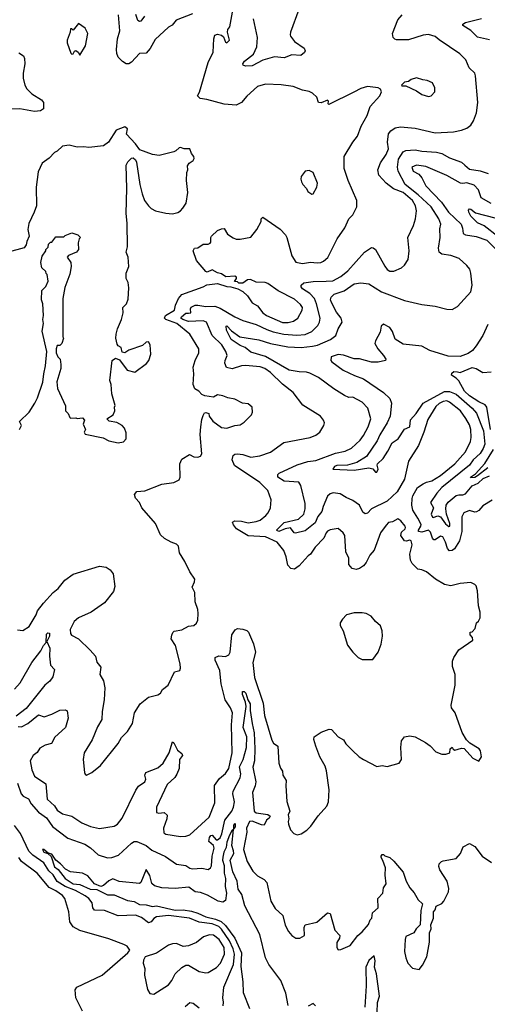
# Model space of a CAD drawing. Extents: x 1268547 to 1425625, y 515768 to 616754.
# Tile 366 of 507: x 1340683 to 1344209, y 582246 to 589679. Entities that reach past the tile are written whole.
import ezdxf

# ---------------------------------------------------------------- set-up
doc = ezdxf.new("R2010")
doc.units = 0

msp = doc.modelspace()

# ---------------------------------------------------------------- linework, layer by layer
at = {"layer": '0CON10XD'}
for points in [[(1341985, 589723.8), (1341863.6, 589676.4), (1341833, 589637), (1341805, 589622.5), (1341705, 589529.2), (1341667.4, 589462.6), (1341635, 589426), (1341585, 589424.4), (1341525, 589358.6), (1341505, 589345.6), (1341485, 589346.9), (1341457, 589363), (1341426.2, 589396.2), (1341414.5, 589425), (1341411.8, 589455), (1341420.3, 589535), (1341437.8, 589595), (1341427.3, 589715)], [(1341624.3, 589705), (1341595, 589668), (1341585, 589664.6), (1341572.3, 589672.3), (1341559.2, 589719.3)], [(1341955, 587463.9), (1341973.2, 587466.8), (1341970.4, 587495), (1341975, 587507.7), (1342005, 587523), (1342025.1, 587525.1), (1342085, 587513.8), (1342155, 587516.7), (1342195, 587502.4), (1342305, 587435.9), (1342365, 587408.7), (1342465, 587377.9), (1342545, 587339.2), (1342593.1, 587323.1), (1342675, 587306), (1342772.8, 587297.2), (1342836.5, 587303.5), (1342885, 587325.5), (1342929.8, 587370.2), (1342943.9, 587395), (1342947.5, 587425), (1342921.3, 587535), (1342905.2, 587575), (1342871.5, 587611.5), (1342815, 587647.5), (1342805, 587662.5), (1342804.3, 587675.7), (1342825, 587693.2), (1342895, 587702.5), (1342994.7, 587705.3), (1343045, 587707.1), (1343105, 587739.3), (1343156.7, 587783.3), (1343282, 587925), (1343335, 587958), (1343347.3, 587957.3), (1343366, 587945), (1343435, 587817.5), (1343455, 587791.9), (1343475, 587779.4), (1343505, 587780.5), (1343561.2, 587805), (1343584.4, 587825.6), (1343611.9, 587868.1), (1343619.4, 587935), (1343610, 588035), (1343652.5, 588125), (1343666.2, 588175), (1343674.1, 588235), (1343667.6, 588275), (1343645, 588312.9), (1343575, 588373.8), (1343502.5, 588402.5), (1343445, 588443.8), (1343391.5, 588505), (1343383.1, 588545), (1343402.4, 588597.6), (1343445, 588662.5), (1343463.2, 588703.2), (1343456.6, 588755), (1343462.7, 588817.3), (1343481.2, 588838.8), (1343515, 588861.9), (1343555, 588870), (1343665, 588860.6), (1343815, 588824.5), (1343955, 588833.1), (1344015.5, 588844.5), (1344055, 588859.2), (1344085, 588882), (1344105.4, 588914.6), (1344127.5, 588975), (1344136.5, 589055), (1344120.8, 589255), (1344114.3, 589274.3), (1344072, 589315), (1344046, 589375), (1344002.1, 589422.1), (1343846.2, 589526.2), (1343815, 589551.4), (1343765, 589567.8), (1343725, 589561.9), (1343615, 589528.1), (1343525, 589528), (1343511.7, 589531.7), (1343498.8, 589545), (1343493.8, 589575), (1343533.2, 589676.8), (1343566.7, 589715)], [(1342155, 589561.2), (1342175, 589570), (1342205, 589563.3), (1342219.2, 589549.2), (1342235, 589508.8), (1342245, 589504), (1342265.8, 589525), (1342250, 589585), (1342253.3, 589605), (1342266.2, 589625), (1342287.1, 589735)], [(1342786.9, 589755), (1342724.3, 589585), (1342722.5, 589565), (1342724.6, 589554.6), (1342755.6, 589515), (1342827.5, 589465), (1342834.2, 589445), (1342829.4, 589430.6), (1342802.3, 589407.7), (1342735, 589414.6), (1342677.9, 589392.1), (1342605, 589399.3), (1342515, 589373.7), (1342435, 589330), (1342385, 589327.1), (1342368.8, 589335), (1342365.8, 589345), (1342378.1, 589365), (1342445, 589418.5), (1342470, 589475), (1342474.7, 589545), (1342446.2, 589686.2)], [(1341135, 589410), (1341177.6, 589482.4), (1341195.6, 589575), (1341175, 589616.2), (1341125, 589650), (1341085, 589600), (1341075, 589610), (1341065, 589610), (1341063.8, 589585), (1341040.8, 589525), (1341040, 589505), (1341067, 589427), (1341075, 589420), (1341085, 589422.5), (1341095, 589442.5), (1341105, 589446.7), (1341124.1, 589434.1), (1341135, 589410)], [(1344225, 589526.8), (1344135, 589546.9), (1344085, 589598.1), (1344023.8, 589635), (1344024, 589645), (1344045, 589657.5), (1344165, 589689.1)], [(1340665, 585073.3), (1340705, 585066.7), (1340753.2, 585096.8), (1340806.9, 585185), (1340815.8, 585215), (1340860.8, 585275), (1340934.2, 585355), (1340972.9, 585385), (1341022.1, 585447.9), (1341085, 585492.5), (1341285, 585554.4), (1341335, 585547.1), (1341365.6, 585525.6), (1341386.6, 585496.6), (1341400.9, 585399.1), (1341388.8, 585361.2), (1341322.6, 585277.4), (1341221.2, 585205), (1341125, 585164.2), (1341094, 585135), (1341062.2, 585075), (1341064.4, 585045), (1341072.4, 585032.4), (1341125, 585004.4), (1341215, 584920), (1341254, 584875), (1341265, 584827.5), (1341295, 584790), (1341288, 584735), (1341315, 584687.5), (1341325.5, 584635.5), (1341320.6, 584545), (1341304.3, 584455), (1341302.9, 584395), (1341268.6, 584341.4), (1341228.5, 584241.5), (1341168.6, 584145), (1341162, 584095), (1341172, 583995), (1341175, 583983.3), (1341185, 583976.7), (1341225.5, 583994.5), (1341290.7, 584049.3), (1341425.6, 584215), (1341450.7, 584259.3), (1341495.6, 584305), (1341534.4, 584365.6), (1341547.5, 584445), (1341592, 584515), (1341655, 584564.2), (1341725, 584582.5), (1341743.3, 584595), (1341758.3, 584621.7), (1341801.2, 584655), (1341850, 584755), (1341890, 584765), (1341896.2, 584783.8), (1341893.3, 584815), (1341856.9, 584955), (1341825.8, 585005), (1341828.6, 585031.4), (1341836.2, 585053.8), (1341848, 585062), (1341905, 585073.3), (1341955, 585100), (1341995, 585104.4), (1342016.6, 585123.4), (1342025.7, 585145), (1342029.5, 585195), (1342025.7, 585225.7), (1342006, 585285), (1342003.8, 585355), (1341984.1, 585394.1), (1342001.8, 585435), (1342002.5, 585455), (1341965, 585510), (1341928.3, 585588.3), (1341886.9, 585655), (1341880, 585705), (1341865, 585718.8), (1341825, 585733.8), (1341775, 585763.3), (1341745, 585790), (1341707.5, 585875), (1341603.9, 585993.9), (1341587.1, 586035), (1341556.8, 586066.8), (1341548.6, 586095), (1341565, 586118), (1341625, 586122.2), (1341755, 586172.9), (1341845, 586186.2), (1341883.9, 586206.1), (1341893.8, 586225), (1341890, 586325), (1341905, 586360), (1341962.5, 586397.5), (1341995, 586380), (1342025, 586376.2), (1342045.7, 586384.3), (1342055, 586402.5), (1342042.7, 586547.3), (1342048.8, 586605), (1342055, 586660), (1342065, 586690), (1342075, 586710), (1342085, 586712.5), (1342110, 586705), (1342112.5, 586685), (1342138.8, 586648.8), (1342205, 586600.8), (1342245, 586594.2), (1342304.4, 586615.6), (1342345, 586620.8), (1342375, 586640.8), (1342430, 586695), (1342438, 586715), (1342436.2, 586755), (1342405, 586780), (1342363, 586783), (1342305, 586813.8), (1342253, 586823), (1342215, 586840), (1342174.2, 586845.8), (1342145, 586830), (1342078.3, 586838.3), (1342055, 586850), (1342033.3, 586875), (1342002.7, 586892.7), (1341991.2, 586925), (1341994.7, 587005), (1341990.4, 587055), (1342005.8, 587105), (1342034.2, 587165), (1342032.5, 587195), (1341965, 587305.6), (1341866.5, 587385), (1341785, 587415.6), (1341774.8, 587425), (1341783.2, 587445), (1341850.6, 587485), (1341858.1, 587525), (1341880.8, 587575), (1341905, 587603.6), (1342065, 587662), (1342092.7, 587677.3), (1342175, 587687.5), (1342243.6, 587663.6), (1342275, 587662.5), (1342327, 587647), (1342366.1, 587626.1), (1342400, 587595), (1342435, 587542), (1342475, 587518), (1342516.2, 587465), (1342544.4, 587445), (1342665, 587392.5), (1342706.9, 587393.1), (1342747.9, 587402.1), (1342779.1, 587425), (1342811.5, 587485), (1342815.6, 587505), (1342800, 587530), (1342755, 587568.8), (1342632.5, 587632.5), (1342555, 587688.6), (1342534.3, 587695.7), (1342465, 587696.7), (1342423.6, 587716.4), (1342400, 587715), (1342365, 587690), (1342335, 587690), (1342325, 587700), (1342301.7, 587701.7), (1342317.5, 587725), (1342317.5, 587735), (1342305, 587742.5), (1342238.3, 587738.3), (1342205, 587760), (1342175, 587766.7), (1342135, 587790), (1342096.4, 587773.6), (1342085, 587777.5), (1342015, 587860), (1341990, 587935), (1342000, 587955), (1342025, 587957.5), (1342065, 587983.8), (1342105, 587984), (1342118.8, 587991.2), (1342125, 588000), (1342123.8, 588035), (1342130, 588045), (1342175, 588086.7), (1342205, 588101.2), (1342225, 588102.5), (1342250.6, 588060.6), (1342291.3, 588031.3), (1342315, 588022), (1342345, 588021.4), (1342425, 588037.5), (1342472, 588095), (1342502.5, 588155), (1342502.5, 588175), (1342515, 588187.5), (1342646.4, 588096.4), (1342686, 588055), (1342698, 588035), (1342735, 587897.5), (1342765, 587848), (1342815, 587838.1), (1342875, 587848.5), (1342926.7, 587843.3), (1342954.5, 587845.5), (1342973.8, 587855), (1343006.1, 587883.9), (1343075.7, 588025), (1343133.5, 588106.5), (1343165, 588176.7), (1343196, 588205), (1343226.1, 588266.1), (1343223.8, 588315), (1343158.9, 588465), (1343128.9, 588555), (1343130.6, 588645), (1343195, 588753.3), (1343230.3, 588799.7), (1343258.9, 588875), (1343301.9, 588955), (1343326.5, 589023.5), (1343397.5, 589105), (1343411.2, 589135), (1343403.9, 589153.9), (1343385, 589163.8), (1343305, 589174), (1343255, 589160), (1343202.5, 589132.5), (1343015, 589040), (1343010, 589045), (1343012.5, 589065), (1343005, 589072.5), (1342955, 589052), (1342935, 589053.3), (1342923.8, 589095), (1342891.2, 589125), (1342865, 589137.8), (1342815, 589146.7), (1342744.4, 589174.4), (1342655, 589187.1), (1342537, 589193), (1342476.2, 589173.8), (1342395, 589102), (1342354.3, 589055), (1342315, 589034.6), (1342225, 589040.5), (1342095, 589077.8), (1342044.5, 589084.5), (1342024.2, 589105), (1342038.3, 589131.7), (1342102.9, 589355), (1342141.1, 589435), (1342145.5, 589534.5), (1342155, 589561.2)], [(1340675, 589428.8), (1340710, 589405), (1340719.2, 589385), (1340720, 589345), (1340708, 589275), (1340708.3, 589238.3), (1340722, 589185), (1340737, 589157), (1340775, 589118.8), (1340846.2, 589075), (1340861.2, 589055), (1340861.2, 589005), (1340839.1, 588990.9), (1340795, 588986.8), (1340683.3, 589006.7), (1340605, 589003.8)], [(1343765, 589098.8), (1343785, 589103.8), (1343813.3, 589135), (1343813.8, 589165), (1343795, 589203.3), (1343755, 589221.2), (1343723.9, 589223.9), (1343675, 589240), (1343635, 589226.7), (1343615, 589213.3), (1343585, 589207.5), (1343562.5, 589185), (1343565, 589180), (1343595, 589180), (1343675, 589140.8), (1343715, 589113.3), (1343765, 589098.8)], [(1340680, 586585), (1340696.2, 586615), (1340680, 586645), (1340754, 586715), (1340796, 586785), (1340816.2, 586825), (1340857.7, 586942.3), (1340864, 587005), (1340878, 587065), (1340886, 587175), (1340853, 587327), (1340862.5, 587385), (1340857.5, 587415), (1340862.5, 587445), (1340857.5, 587535), (1340847.5, 587565), (1340850, 587635), (1340880, 587665), (1340896.7, 587705), (1340890, 587755), (1340881.7, 587761.7), (1340878.3, 587778.3), (1340850, 587805), (1340842.5, 587845), (1340852.5, 587895), (1340880, 587935), (1340880, 587945), (1340898.3, 587961.7), (1340900, 587985), (1340915, 588000), (1340925, 588000), (1340955, 588040), (1341015, 588040), (1341025, 588050), (1341075, 588070), (1341120, 588055), (1341140, 588035), (1341130, 588025), (1341122.5, 587995), (1341127, 587943), (1341110, 587925), (1341050, 587900), (1341040, 587885), (1341067.5, 587845), (1341070, 587815), (1341061.7, 587758.3), (1341023, 587657), (1341007.5, 587575), (1341007.5, 587285), (1341012.5, 587275), (1341000, 587235), (1340985, 587220), (1340965, 587220), (1340957.5, 587195), (1340957.5, 587165), (1340970, 587135), (1340987, 587117), (1340993.3, 587075), (1340993.3, 587045), (1340963.3, 586945), (1340966.7, 586895), (1341026.7, 586765), (1341027.5, 586725), (1341047.5, 586705), (1341060, 586675), (1341065, 586670), (1341105, 586672.5), (1341115, 586667.5), (1341155, 586672.5), (1341170, 586655), (1341160, 586625), (1341177.5, 586585), (1341167.5, 586565), (1341175, 586550), (1341311.4, 586521.4), (1341355, 586500), (1341425, 586484.3), (1341465, 586491.2), (1341485.8, 586514.2), (1341485, 586560), (1341472.5, 586595), (1341456.4, 586616.4), (1341415, 586637.5), (1341358.3, 586648.3), (1341340, 586665), (1341386.7, 586695), (1341398.8, 586725), (1341397.5, 586755), (1341403, 586767), (1341376.2, 586855), (1341372, 586925), (1341361.2, 586955), (1341380, 587105), (1341405, 587122.5), (1341435, 587110), (1341493.9, 587033.9), (1341551.7, 587018.3), (1341637.7, 587082.3), (1341656.2, 587105), (1341671.2, 587155), (1341667.1, 587225), (1341655, 587247.8), (1341635, 587245.6), (1341609.5, 587220.5), (1341505, 587183.3), (1341475, 587163.3), (1341455, 587170), (1341447.5, 587205), (1341425, 587217.5), (1341418.3, 587228.3), (1341408, 587275), (1341408.8, 587305), (1341418.8, 587345), (1341451.2, 587415), (1341463.3, 587465), (1341461.2, 587505), (1341488, 587535), (1341501.2, 587568.8), (1341505.6, 587655), (1341500.8, 587695), (1341486.1, 587726.1), (1341486.2, 587766.2), (1341504.5, 587815), (1341501.4, 587885), (1341485.8, 587925), (1341496.7, 587965), (1341494.1, 588144.1), (1341486, 588215), (1341490.8, 588405), (1341485, 588580), (1341497.5, 588605), (1341525, 588632.5), (1341537, 588637), (1341555, 588620), (1341563, 588603), (1341587.5, 588435), (1341606.9, 588365), (1341624.5, 588314.5), (1341653.9, 588273.9), (1341674.6, 588254.6), (1341707, 588237), (1341785, 588217.8), (1341835, 588214.4), (1341875, 588224.4), (1341895, 588237.1), (1341912.9, 588255), (1341936.7, 588295), (1341950.8, 588375), (1341941.2, 588465), (1341943.3, 588525), (1341950, 588545), (1341946.7, 588575), (1341960, 588595), (1341990, 588615), (1341997.7, 588632.3), (1341996, 588645), (1341979.2, 588669.2), (1341965, 588704), (1341923.9, 588703.9), (1341895, 588713.3), (1341885, 588712.5), (1341861.2, 588688.8), (1341845, 588681.2), (1341735, 588654.3), (1341685, 588661.4), (1341587.5, 588697.5), (1341555, 588742.5), (1341487.5, 588815), (1341496.2, 588855), (1341475, 588870), (1341410, 588845), (1341353.3, 588755), (1341313.8, 588726.2), (1341205, 588714), (1341165, 588720), (1341115, 588716), (1341055, 588731.2), (1341006.4, 588723.6), (1340965, 588686.7), (1340944.2, 588675.8), (1340905, 588633.3), (1340852.5, 588595), (1340820.5, 588529.5), (1340805.6, 588415), (1340808.1, 588275), (1340792.5, 588225), (1340750.3, 588139.7), (1340744.2, 588095), (1340754, 588045), (1340736.2, 588005), (1340730, 587980), (1340715, 587957.5), (1340595, 587923.3)], [(1344245, 586051.4), (1344175, 586009.2), (1344145.8, 585974.2), (1344127.6, 585962.4), (1344115, 585960), (1344075, 585974.3), (1344032, 585955), (1344018.1, 585925), (1344015.9, 585815), (1343998.1, 585745), (1343962.5, 585685), (1343945, 585671.2), (1343925, 585668.5), (1343907.6, 585687.6), (1343894.7, 585735), (1343872.5, 585775), (1343855, 585779.1), (1343815, 585752), (1343805, 585751.8), (1343794.8, 585764.8), (1343779.6, 585809.6), (1343765, 585824.6), (1343715, 585809.8), (1343689.7, 585815), (1343689, 585825), (1343707.1, 585855), (1343709, 585869), (1343686.2, 585916.2), (1343646.1, 585975), (1343640, 586015), (1343641.9, 586065), (1343646.8, 586085), (1343683.7, 586146.3), (1343725.6, 586175), (1343751.4, 586188.6), (1343791.7, 586198.3), (1343855, 586237.6), (1343964.6, 586325), (1344045, 586415.6), (1344081.8, 586495), (1344087.2, 586525), (1344085.2, 586585.2), (1344075, 586619.2), (1344048, 586668), (1344006.7, 586725), (1343925, 586791.8), (1343905, 586800.7), (1343875, 586797.6), (1343845, 586780.5), (1343822, 586758), (1343759.8, 586660.2), (1343731.5, 586565), (1343690, 586465), (1343613.4, 586346.6), (1343585, 586210), (1343528.6, 586115), (1343455, 586043.6), (1343335, 585986.9), (1343306.3, 585953.7), (1343287.5, 585947.5), (1343271.2, 585961.2), (1343245, 586014), (1343195, 586050), (1343145, 586071.2), (1343100, 586100), (1343045.8, 586105.8), (1343025, 586100.6), (1343005, 586080.8), (1342970.9, 586005), (1342961.3, 585965), (1342930.9, 585929.1), (1342909.7, 585880.3), (1342835, 585819.1), (1342761.9, 585801.9), (1342752.7, 585805), (1342725, 585842.4), (1342684.2, 585835.8), (1342635.7, 585815.7), (1342620, 585825), (1342678.1, 585881.9), (1342785, 585908.4), (1342825, 585946.5), (1342835.2, 585985), (1342835.8, 586025.8), (1342803.1, 586163.1), (1342786.7, 586186.7), (1342676.2, 586195), (1342630, 586225), (1342630, 586245), (1342638.8, 586255), (1342775, 586318.2), (1342855, 586342.9), (1342915, 586351.2), (1343063.9, 586406.1), (1343138, 586422), (1343185, 586443.5), (1343249.4, 586505), (1343275, 586539.4), (1343311.2, 586605), (1343329.5, 586665), (1343307.5, 586745), (1343265, 586791.1), (1343195, 586829.4), (1343165, 586827.9), (1343130.8, 586840.8), (1343051.3, 586891.3), (1342935, 586978.9), (1342870.5, 587009.5), (1342845, 587019.2), (1342790.9, 587020.9), (1342715, 587033.3), (1342535, 587137.4), (1342425, 587169.6), (1342383.1, 587205), (1342345, 587219), (1342276.5, 587265), (1342242.8, 587335), (1342240, 587365), (1342245, 587367.1), (1342279.7, 587329.7), (1342343.8, 587283.8), (1342485, 587263.3), (1342575, 587233.3), (1342705, 587209.4), (1342804.2, 587204.3), (1342891.2, 587215), (1342927.2, 587222.8), (1343026.5, 587263.5), (1343065.6, 587295), (1343084.4, 587345), (1343113.9, 587396.1), (1343108, 587425), (1343071.2, 587471.2), (1343033, 587543), (1343026.7, 587565), (1343031.2, 587585), (1343053.5, 587606.5), (1343128.9, 587631.1), (1343205, 587684.6), (1343255, 587691.5), (1343315, 587685.8), (1343412, 587625), (1343585, 587559.5), (1343715, 587530), (1343815, 587516.7), (1343905, 587493.5), (1343945, 587491.9), (1343985, 587514.2), (1344085.7, 587625), (1344095.8, 587675), (1344085.7, 587765), (1344076, 587795), (1344055, 587822.5), (1343996.7, 587875), (1343935, 587898), (1343865, 587908.8), (1343845, 587924), (1343840, 587955), (1343854.4, 588035.6), (1343851.1, 588098.9), (1343857.8, 588135), (1343843.3, 588175), (1343785.3, 588265), (1343687.6, 588357.6), (1343590.6, 588435), (1343535.5, 588535), (1343530.5, 588565), (1343538.2, 588625), (1343575, 588682.2), (1343595, 588690.4), (1343665, 588697.1), (1343715, 588686), (1343825, 588678.6), (1343865, 588669.3), (1343925, 588636), (1344015, 588604.4), (1344039.7, 588579.7), (1344075, 588550.4), (1344155, 588539.2), (1344215, 588518.1)], [(1344238.1, 588291.9), (1344163.3, 588335), (1344142.7, 588395), (1344110.6, 588430.6), (1344055, 588448.4), (1344025, 588441.8), (1344008, 588445), (1343905, 588502.7), (1343745, 588571.6), (1343675, 588581.1), (1343638.7, 588565), (1343650, 588535), (1343693.5, 588513.5), (1343716, 588485), (1343745, 588424.4), (1343862.4, 588302.4), (1343916.8, 588225), (1344010.9, 588135), (1344022.9, 588105), (1344027.9, 588065), (1344045.2, 588055.2), (1344125, 588043.4), (1344205, 588014), (1344306.5, 587915)], [(1342885, 588362.5), (1342895, 588363.3), (1342923.8, 588415), (1342928, 588445), (1342895.7, 588525.7), (1342865, 588541.2), (1342835, 588536.7), (1342806.2, 588495), (1342802.5, 588475), (1342808.8, 588455), (1342818.8, 588435), (1342846.2, 588405), (1342855, 588382.5), (1342885, 588362.5)], [(1344392.3, 587962.3), (1344185, 588122.8), (1344135, 588146.1), (1344083.9, 588195), (1344069.1, 588225), (1344067.9, 588242.1), (1344075, 588250.8), (1344085, 588249.2), (1344121.1, 588221.1), (1344265, 588183.6)], [(1340672.1, 584342.1), (1340695, 584341.4), (1340744.3, 584365), (1340825, 584432), (1340866.4, 584416.4), (1340925, 584435.6), (1340985, 584465.6), (1341025, 584470), (1341040, 584460), (1341048.2, 584405), (1341027.3, 584335), (1340948.5, 584261.5), (1340922.2, 584215), (1340875, 584201.8), (1340835, 584178.5), (1340813.5, 584146.5), (1340785, 584124), (1340762.5, 584085), (1340774.4, 584015), (1340795, 583968.8), (1340879.6, 583909.6), (1340890, 583795), (1340944, 583744), (1340965, 583711.9), (1341005, 583682.9), (1341075, 583665.5), (1341152, 583615), (1341217, 583587), (1341285, 583572.7), (1341395, 583589.5), (1341420.5, 583605), (1341455, 583650), (1341557.6, 583862.4), (1341578.7, 583891.3), (1341626.5, 583925), (1341632.5, 583945), (1341626.7, 583975), (1341634.3, 583995), (1341725, 584031.8), (1341764.5, 584065), (1341808.5, 584145), (1341835, 584227.5), (1341845, 584220), (1341873.5, 584163.5), (1341905, 584139.2), (1341910.8, 584125), (1341888.1, 584095), (1341884.6, 584025), (1341867.9, 583982.1), (1341852.4, 583957.6), (1341794.8, 583905.2), (1341713.9, 583735), (1341713.4, 583693.4), (1341732.4, 583687.6), (1341773.1, 583693.1), (1341794.4, 583674.4), (1341792.5, 583645), (1341767.1, 583575), (1341769.2, 583539.2), (1341785, 583530), (1341895, 583513.1), (1341934.2, 583515.8), (1341965, 583526.2), (1342112.6, 583657.4), (1342154.4, 583765.6), (1342152.7, 583897.3), (1342189.4, 583950.6), (1342235, 583987.1), (1342260.9, 584025), (1342284.1, 584145), (1342279.3, 584355), (1342286.1, 584445), (1342272.7, 584485), (1342230.9, 584545), (1342202.1, 584665), (1342197.6, 584712.4), (1342192.3, 584765), (1342157.8, 584845), (1342156.7, 584865), (1342184.5, 584875.5), (1342235, 584871.1), (1342260, 584885), (1342269.2, 584905), (1342281.2, 585035), (1342307, 585073), (1342325, 585082.5), (1342365, 585078.8), (1342395, 585068.8), (1342408, 585055), (1342445, 584966.7), (1342461.5, 584905), (1342441.1, 584825), (1342453.2, 584713.2), (1342518, 584518), (1342527.8, 584425), (1342585, 584240), (1342596.9, 584216.9), (1342629.2, 584195), (1342637.5, 584065), (1342648.6, 584028.6), (1342663.8, 584005), (1342668, 583975), (1342691.9, 583935), (1342689.2, 583895), (1342697, 583777), (1342720, 583705), (1342706.2, 583675), (1342713.3, 583645), (1342706.2, 583625), (1342709.2, 583605), (1342725, 583563.3), (1342748.8, 583535), (1342775, 583525.8), (1342805, 583531.4), (1342849.1, 583560.9), (1342879.1, 583590.9), (1342932.6, 583667.4), (1342999.1, 583740.9), (1343011.4, 583775), (1343016.4, 583865), (1342995, 584007.5), (1342985, 584043.3), (1342946, 584115), (1342916, 584195), (1342900, 584245), (1342904, 584265), (1342955, 584300), (1343017.3, 584322.7), (1343035, 584320.8), (1343085, 584263.8), (1343125, 584242.5), (1343143.3, 584213.3), (1343191.1, 584161.1), (1343243.2, 584113.2), (1343275, 584094), (1343375, 584040), (1343415, 584048.6), (1343455, 584040), (1343544.2, 584065.8), (1343562.5, 584095), (1343557.1, 584185), (1343561.4, 584235), (1343585, 584264), (1343625, 584272), (1343665, 584263.8), (1343742.3, 584222.3), (1343777.1, 584197.1), (1343820.9, 584150.9), (1343865, 584133.8), (1343895, 584133.8), (1343927.5, 584145), (1343930, 584175), (1343945, 584187.5), (1343951.7, 584171.7), (1343965, 584163.3), (1344015, 584180), (1344035, 584177.5), (1344100, 584105), (1344145, 584080), (1344166.4, 584113.6), (1344158.3, 584158.3), (1344147.5, 584175), (1344077, 584217), (1344051.7, 584241.7), (1344018.3, 584298.3), (1343965.8, 584445), (1343938, 584485), (1343936, 584505), (1343966, 584655), (1343966.2, 584695), (1343966.2, 584735), (1343947.5, 584795), (1343947.5, 584835), (1343957.5, 584865), (1343995, 584922.5), (1344100, 584995), (1344096.1, 585016.1), (1344080, 585035), (1344080, 585055), (1344095, 585057.5), (1344118.3, 585081.7), (1344127.5, 585125), (1344143, 585137), (1344156.1, 585163.9), (1344153.9, 585206.1), (1344142.5, 585255), (1344136.1, 585366.1), (1344123.9, 585403.9), (1344116.1, 585416.1), (1344085, 585430), (1344005, 585422.9), (1343935, 585406), (1343885, 585414.2), (1343818.8, 585455), (1343750.9, 585510.9), (1343715, 585525.8), (1343685, 585530), (1343642.6, 585572.6), (1343628.9, 585598.9), (1343624.5, 585645), (1343643.1, 585715), (1343634.5, 585744.5), (1343625, 585750.6), (1343598.1, 585741.9), (1343585, 585744.3), (1343557.3, 585785), (1343560.7, 585809.3), (1343588.7, 585835), (1343592.9, 585845), (1343589.1, 585855), (1343556.8, 585896.8), (1343535, 585911.5), (1343495, 585888.8), (1343465, 585883.3), (1343445, 585863.1), (1343403.2, 585805), (1343356.9, 585673.1), (1343322.3, 585637.7), (1343295, 585580), (1343275, 585556.7), (1343245, 585536.7), (1343220.5, 585529.5), (1343190, 585535), (1343164.4, 585565), (1343164.5, 585615), (1343142.4, 585662.4), (1343134.4, 585785), (1343122.5, 585805), (1343085, 585838), (1343025, 585827.1), (1343005, 585817.1), (1342993.5, 585805), (1342977.1, 585765), (1342911.9, 585698.1), (1342876, 585645), (1342857.9, 585632.1), (1342789.4, 585555), (1342755, 585531.9), (1342726.6, 585536.6), (1342705, 585560), (1342693.3, 585625), (1342675, 585671.2), (1342623.3, 585735), (1342535, 585774.8), (1342405, 585783.3), (1342317.5, 585835), (1342294.2, 585865), (1342286.7, 585885), (1342305, 585895.7), (1342355, 585892.7), (1342405, 585881.2), (1342465, 585889.6), (1342495, 585900.3), (1342539.5, 585935), (1342555.6, 585955), (1342574.3, 585995), (1342580, 586055), (1342554.4, 586125), (1342494.2, 586185), (1342303.2, 586313.2), (1342284.6, 586355), (1342291.7, 586388.2), (1342305, 586397.9), (1342325, 586401.1), (1342365.3, 586395.3), (1342425, 586376.5), (1342494.3, 586385.7), (1342573.3, 586415), (1342675, 586488.1), (1342873.3, 586525), (1342915, 586541.8), (1342945.3, 586564.7), (1342976.7, 586615), (1342980, 586635), (1342974.4, 586655), (1342950, 586685), (1342818.3, 586768.3), (1342745, 586864.2), (1342665, 586926.7), (1342575, 587015.5), (1342530.6, 587045), (1342495, 587057.1), (1342385, 587067.3), (1342355, 587064.7), (1342285, 587044), (1342242.6, 587052.6), (1342230.4, 587085), (1342231.5, 587105), (1342246.1, 587145), (1342237.2, 587175), (1342206.6, 587225), (1342133.8, 587295), (1342090.9, 587395), (1342065, 587404.8), (1341955, 587399.3), (1341913.8, 587415), (1341898.9, 587425), (1341902.9, 587435), (1341935, 587464.1), (1341955, 587463.9)], [(1344212.4, 587377.6), (1344174.4, 587295), (1344125, 587215.8), (1344097.3, 587182.7), (1344065, 587158.9), (1344005, 587135.5), (1343915, 587137.9), (1343775, 587181.1), (1343715, 587213.3), (1343575, 587230), (1343515, 587267.1), (1343494.2, 587324.3), (1343474.4, 587355), (1343425, 587379.2), (1343407.5, 587365), (1343400.3, 587319.7), (1343365.8, 587255), (1343361.9, 587235), (1343384.5, 587195), (1343426.5, 587145), (1343442.5, 587115), (1343441.2, 587105), (1343385, 587093.3), (1343335, 587094.7), (1343245, 587118.6), (1343205, 587119.1), (1343125, 587145.3), (1343085, 587150.4), (1343032.5, 587135), (1343030, 587105), (1343037.5, 587095), (1343122.6, 587032.6), (1343208.3, 586991.7), (1343275, 586966.9), (1343425, 586863.5), (1343475, 586820.4), (1343486.7, 586785), (1343476.2, 586685), (1343454.1, 586635.9), (1343397.8, 586545), (1343379.5, 586500.5), (1343297.7, 586382.3), (1343225, 586336.5), (1343155.3, 586314.7), (1343075, 586312.7), (1343056.9, 586305), (1343043.3, 586285), (1343205, 586277.7), (1343315, 586297), (1343345, 586289.3), (1343365, 586263.5), (1343375, 586262.2), (1343386.6, 586285), (1343378.8, 586315), (1343382, 586325), (1343424.2, 586365), (1343457.8, 586422.2), (1343490.5, 586485), (1343536.5, 586513.5), (1343585, 586587.1), (1343624.2, 586605.8), (1343630.9, 586659.1), (1343673.6, 586705), (1343726.4, 586785), (1343885, 586871.2), (1343925, 586872.7), (1343975, 586851.9), (1344095, 586747.1), (1344128.3, 586708.3), (1344179.7, 586575), (1344190.9, 586475), (1344178.8, 586441.2), (1344155.2, 586405), (1344103.5, 586355), (1344074.9, 586315.1), (1343865, 586146.2), (1343827.1, 586105), (1343780.5, 586035), (1343803.4, 585995), (1343785.2, 585945), (1343794.4, 585924.4), (1343801.6, 585921.6), (1343835, 585934.6), (1343857.1, 585927.1), (1343892.5, 585872.5), (1343918, 585852), (1343925.2, 585854.8), (1343925.6, 585875), (1343901.5, 585945), (1343895.4, 585985), (1343899.4, 586015), (1343915, 586036.3), (1343975, 586085.8), (1343995, 586092.4), (1344025, 586091.6), (1344045, 586100), (1344095, 586159.3), (1344138.9, 586181.1), (1344177.9, 586215), (1344225.2, 586235.2)], [(1344233.1, 586585), (1344206.1, 586755), (1344191.8, 586771.8), (1344145, 586793.2), (1344075, 586838.5), (1344036.8, 586875), (1343995, 586952.2), (1343973.4, 586973.4), (1343938, 586995), (1343940.3, 587009.7), (1343956.2, 587023.8), (1343985, 587019.7), (1344005, 587014.7), (1344095, 587053), (1344125.1, 587045.1), (1344175, 587016), (1344238.7, 587021.3)], [(1344212.2, 586295), (1344134.6, 586235), (1344113.8, 586223.8), (1344085, 586220.6), (1344081.1, 586225), (1344119.9, 586250.1), (1344190.8, 586329.2), (1344256, 586435)], [(1343345, 584850), (1343386.1, 584903.9), (1343408, 584965), (1343418.8, 585025), (1343416.1, 585066.1), (1343403.6, 585103.6), (1343365, 585136.7), (1343333.8, 585175), (1343296.4, 585196.4), (1343265, 585201.9), (1343205, 585200), (1343147.5, 585185), (1343116.4, 585153.6), (1343100, 585125), (1343100, 585105), (1343121.2, 585065), (1343155.8, 584955.8), (1343194, 584905), (1343235, 584864), (1343265, 584850), (1343345, 584850)], [(1340644.5, 584625), (1340685, 584671.8), (1340772.9, 584827.1), (1340842.9, 584915), (1340861.8, 584955), (1340882, 584978), (1340885, 585039.2), (1340895, 585050.6), (1340907.7, 585047.7), (1340907.2, 585025), (1340887.5, 584985), (1340909.6, 584935), (1340907.3, 584875), (1340914.2, 584805), (1340944.3, 584774.3), (1340933.2, 584716.8), (1340908.6, 584685), (1340871.9, 584655), (1340730.9, 584479.1), (1340655, 584421.2)], [(1340665.2, 583915), (1340693.1, 583835), (1340708, 583818), (1340747.7, 583797.7), (1340768, 583758), (1340824.7, 583695), (1340848.3, 583678.3), (1340885, 583653.4), (1340928.7, 583588.6), (1341045, 583500.9), (1341174.7, 583454.7), (1341217.6, 583427.6), (1341274.8, 583374.8), (1341345, 583352.5), (1341377.2, 583352.8), (1341427.9, 583372.1), (1341525, 583463.1), (1341545, 583475.5), (1341565, 583475.7), (1341635, 583445.4), (1341678.8, 583408.8), (1341781.9, 583361.9), (1341865, 583303.3), (1341935, 583294), (1341964.5, 583274.5), (1341985, 583268.6), (1342055, 583272.9), (1342105, 583264.5), (1342122.5, 583275), (1342129.2, 583290.8), (1342133, 583365), (1342149.3, 583425), (1342145, 583444.4), (1342109, 583475), (1342113.6, 583505), (1342125, 583519.4), (1342135, 583521.4), (1342165, 583486.6), (1342175, 583486.9), (1342195, 583501.6), (1342207.6, 583532.4), (1342229.5, 583635), (1342282.3, 583705), (1342295, 583734.3), (1342302.1, 583775), (1342289.8, 583835), (1342291.2, 583855), (1342345.1, 583955), (1342349.2, 583985), (1342340.8, 584039.2), (1342366.6, 584095), (1342393.7, 584185), (1342395.6, 584265), (1342367, 584335), (1342389.8, 584495), (1342385.9, 584525.9), (1342362.5, 584585), (1342363.2, 584606.8), (1342375, 584608.4), (1342386.8, 584595), (1342403.3, 584543.2), (1342420.7, 584515), (1342419.8, 584465), (1342434.5, 584364.5), (1342450.8, 584295), (1342455.7, 584175), (1342452, 584085), (1342441, 584035), (1342462.9, 583925), (1342458.2, 583895), (1342437.7, 583845), (1342450.3, 583705), (1342465, 583691.7), (1342555, 583677.8), (1342570.2, 583665), (1342565, 583649.8), (1342542.6, 583635), (1342525, 583599.1), (1342505, 583600.3), (1342435, 583627.5), (1342415.4, 583624.6), (1342392.2, 583575), (1342396, 583545), (1342371.1, 583415), (1342398.1, 583325), (1342441.2, 583251.2), (1342475, 583215.6), (1342525, 583187.5), (1342545.5, 583165), (1342575.3, 583025.3), (1342609.1, 582969.1), (1342666, 582916), (1342683.8, 582843.8), (1342709.2, 582795), (1342734, 582765), (1342765.7, 582745.7), (1342795, 582745.7), (1342830, 582765), (1342828.5, 582825), (1342836, 582845), (1342923, 582867), (1343005, 582936.7), (1343025, 582930), (1343060, 582805), (1343097.5, 582765), (1343093.3, 582745), (1343075, 582712.5), (1343074.3, 582674.3), (1343085, 582657.5), (1343105, 582658.8), (1343175, 582690), (1343232, 582765), (1343266.2, 582793.8), (1343312.3, 582847.7), (1343325, 582882.5), (1343337.5, 582895), (1343344.3, 582935), (1343387.1, 582975), (1343384.1, 583045), (1343421.2, 583085), (1343426.2, 583123.8), (1343446.6, 583155), (1343439.5, 583219.5), (1343440, 583275), (1343422.3, 583332.3), (1343408.2, 583355), (1343409.1, 583365), (1343415, 583377.1), (1343425, 583375.8), (1343435, 583366), (1343475, 583354), (1343505, 583327.5), (1343574.4, 583244.4), (1343597.1, 583175), (1343624, 583125), (1343658, 583088), (1343688.1, 583035), (1343720, 583005), (1343707.5, 582955), (1343703.8, 582845), (1343673.6, 582816.4), (1343655, 582784.2), (1343595, 582756.7), (1343589.2, 582735), (1343585.7, 582645), (1343595, 582597.5), (1343609.2, 582555), (1343645, 582518.8), (1343695, 582508.8), (1343719.7, 582540.3), (1343754, 582605), (1343773.3, 582715), (1343772.5, 582785), (1343786.7, 582815), (1343783.3, 582845), (1343803.3, 582895), (1343802.5, 582945), (1343815, 582960), (1343823.6, 582986.4), (1343865, 583005.8), (1343880.8, 583025), (1343915.8, 583095), (1343918.8, 583118.8), (1343906, 583175), (1343850.5, 583260.5), (1343843.6, 583286.4), (1343846.7, 583305), (1343862.5, 583325), (1343875, 583330), (1343975, 583346.7), (1344008, 583385), (1344026.7, 583435), (1344075, 583460), (1344115, 583435.8), (1344171.4, 583365), (1344240.8, 583315)], [(1342706.6, 582236.6), (1342690.3, 582330.3), (1342651.8, 582425), (1342561.1, 582545), (1342535, 582595.8), (1342492.5, 582772.5), (1342380.3, 582990.3), (1342357.9, 583075), (1342329.2, 583115), (1342322.6, 583175), (1342289.7, 583245), (1342269.8, 583335), (1342296.7, 583385), (1342296.1, 583405), (1342281.6, 583445), (1342295.4, 583564.6), (1342309.7, 583585), (1342310.8, 583605), (1342305, 583609.4), (1342295, 583598.2), (1342294, 583565), (1342285, 583559.4), (1342265, 583522.9), (1342245, 583470.5), (1342239.5, 583430.5), (1342220.8, 583395), (1342213.5, 583356.5), (1342212.2, 583335), (1342224, 583294), (1342225.4, 583235), (1342233.8, 583196.2), (1342231, 583135), (1342242.3, 583085), (1342235, 583030), (1342215, 583016.8), (1342180, 583025), (1342098.7, 583068.7), (1342045, 583088.5), (1342005, 583095.5), (1341958.8, 583128.8), (1341855, 583120), (1341754.7, 583124.7), (1341700.2, 583140.2), (1341678.5, 583158.5), (1341665, 583218), (1341635, 583262.5), (1341597.1, 583165), (1341585, 583156.7), (1341433, 583173), (1341385, 583192.3), (1341355, 583178.9), (1341315, 583141.8), (1341295, 583136.2), (1341245.6, 583155), (1341195.6, 583215), (1341155.5, 583235.5), (1341065, 583246.7), (1341027.5, 583265), (1340991.2, 583305), (1340955, 583333.8), (1340925, 583378), (1340897.7, 583387.7), (1340865, 583414.2), (1340854, 583415), (1340864.6, 583395), (1340893.9, 583383.9), (1340920.5, 583360.5), (1340945, 583283.2), (1340972.8, 583262.8), (1341026.5, 583195), (1341085, 583155.5), (1341135, 583149.4), (1341215, 583113.8), (1341263.5, 583113.5), (1341345, 583071.4), (1341395, 583070.9), (1341495, 583029.4), (1341545, 583022.4), (1341585, 582999.5), (1341635, 582997), (1341683.6, 582983.6), (1341715, 582990.1), (1341855, 582957), (1341915, 582959.3), (1341977.9, 582947.9), (1342025, 582933.6), (1342085, 582904.9), (1342158.2, 582888.2), (1342200.7, 582870.7), (1342235, 582841.3), (1342304.6, 582744.6), (1342354.4, 582635), (1342350.6, 582530.6), (1342365.2, 582415), (1342368.5, 582335), (1342415.6, 582215)], [(1342215.8, 582235), (1342219.1, 582260.9), (1342215.3, 582295), (1342221.1, 582375), (1342294.9, 582545.1), (1342303.1, 582625), (1342293.2, 582665), (1342265.4, 582725), (1342205, 582812.2), (1342185, 582832), (1342135, 582854.1), (1342035.7, 582865.7), (1341962, 582895), (1341805, 582917), (1341715, 582906.9), (1341695, 582893.6), (1341672.9, 582867.1), (1341655, 582861.5), (1341600.7, 582900.7), (1341555, 582917.9), (1341425, 582913.8), (1341322.7, 582952.7), (1341245.6, 582955.6), (1341233, 582973), (1341228.3, 583011.7), (1341202.7, 583045), (1341175.2, 583065.2), (1341103.8, 583105), (1341025, 583134.9), (1340963.9, 583173.9), (1340935, 583223.7), (1340903.3, 583253.3), (1340865, 583314.7), (1340781, 583371), (1340751, 583401), (1340688.4, 583535), (1340643.6, 583595)], [(1341155.8, 582195), (1341106.4, 582293.6), (1341101.2, 582355), (1341113.3, 582375), (1341305, 582465.7), (1341497.5, 582635), (1341512.5, 582655), (1341492.5, 582685), (1341467.3, 582697.3), (1341355, 582738.9), (1341135, 582803.1), (1341085, 582830.8), (1341059.3, 582869.3), (1341053.2, 582943.2), (1341022.1, 583045), (1341005, 583066.4), (1340955, 583102.9), (1340905, 583126.9), (1340815.3, 583235), (1340697.2, 583325), (1340675.7, 583355)], [(1341695, 582322), (1341805, 582392.5), (1341830.8, 582425), (1341855, 582476), (1341905, 582524), (1341935, 582542), (1341955, 582540.8), (1342035, 582492.7), (1342085, 582483.6), (1342105, 582485.6), (1342166.3, 582523.7), (1342196.2, 582555), (1342227.4, 582625), (1342223.9, 582675), (1342186.2, 582735), (1342145, 582767.5), (1342115, 582771.1), (1342068.6, 582755), (1342015, 582713.1), (1341955, 582687.5), (1341915, 582680.8), (1341864.1, 582704.1), (1341835, 582702), (1341805, 582691.2), (1341715, 582632.5), (1341627.5, 582605), (1341615, 582580), (1341614, 582555), (1341625.8, 582515.8), (1341624, 582465), (1341647, 582357), (1341665, 582326.2), (1341695, 582322)], [(1343377.5, 582185), (1343381.4, 582258.6), (1343396.4, 582306.4), (1343373.8, 582475), (1343358.9, 582525), (1343362.1, 582575), (1343355, 582612), (1343314.8, 582575.2), (1343291.8, 582525), (1343294.8, 582385), (1343284.5, 582225)], [(1341929.7, 582230.3), (1341965, 582259.2), (1341990, 582255), (1342035, 582218.8)], [(1342914.3, 582235), (1342895, 582250.8), (1342858.3, 582231.7)]]:
    msp.add_lwpolyline(points, dxfattribs=at)

doc.saveas('drawing.dxf')
